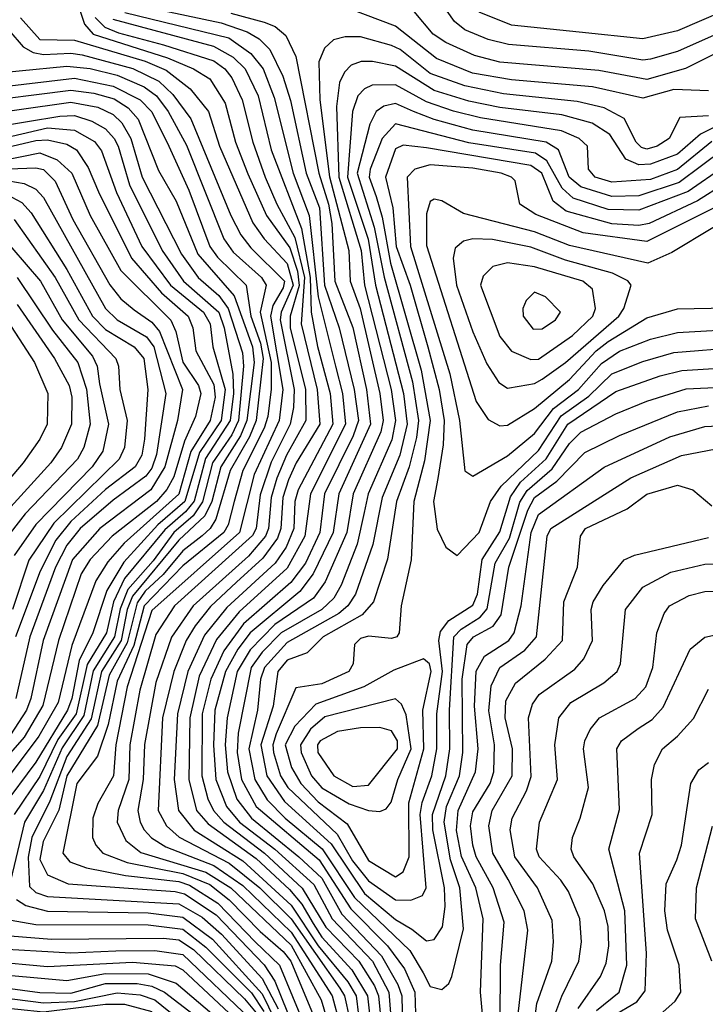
# Model space of a CAD drawing. Extents: x 501367 to 657802, y 482273 to 547541.
# Tile 588 of 656: x 608043 to 609817, y 522673 to 525222. Entities that reach past the tile are written whole.
import ezdxf

# ---------------------------------------------------------------- set-up
doc = ezdxf.new("R2010")
doc.units = 0

msp = doc.modelspace()

# ---------------------------------------------------------------- linework, layer by layer
at = {"layer": '0CON20XD'}
for points in [[(606890.3, 525255), (606877.1, 525195), (606882.1, 525175), (606905, 525154.4), (607041.4, 525071.4), (607165, 524985.7), (607195, 524953.2), (607225.8, 524905), (607239.1, 524815), (607263.4, 524773.4), (607435, 524667.2), (607475, 524656.5), (607545, 524652.9), (607905, 524693.1), (607955, 524687.8), (607984.5, 524674.5), (608097, 524545), (608152.8, 524445), (608231.4, 524351.4), (608243.1, 524325), (608249.7, 524279.7)], [(608193, 525265), (608210.4, 525210.4), (608233, 525185), (608425, 525123.3), (608492.8, 525095), (608535, 525069.5), (608575, 525005.9), (608601.3, 524905), (608633.6, 524823.6), (608681.8, 524715), (608741.5, 524631.5), (608761.3, 524571.3), (608766.2, 524533.8), (608742.7, 524455), (608742.9, 524425), (608782.8, 524265), (608783.4, 524185), (608733.3, 524095), (608708.3, 524035), (608694, 523985), (608687.1, 523905), (608678.8, 523885), (608635, 523833.9), (608491.4, 523705), (608436.1, 523623.9), (608395, 523506.2), (608365.7, 523345.7), (608362.7, 523255), (608349.1, 523175), (608354.3, 523145), (608365.1, 523125.1), (608384.3, 523104.3), (608420.7, 523080.7), (608545, 523033), (608620.7, 522980.6), (608745, 522860), (608851.1, 522695), (608871.4, 522621.4)], [(608385, 525252.3), (608564.3, 525214.3), (608631.3, 525191.3), (608662.4, 525172.4), (608690.4, 525145), (608724.2, 525075.8), (608743.3, 525013.3), (608784.1, 524825), (608818.8, 524735), (608831.4, 524535), (608869.6, 524425), (608908.3, 524265), (608919.1, 524185), (608905.6, 524145), (608831.2, 523995), (608819.1, 523895), (608782, 523815), (608744.6, 523765.4), (608622.1, 523657.9), (608571.2, 523588.8), (608537.3, 523515), (608514.9, 523424.9), (608514.2, 523265), (608530, 523205), (608544.7, 523175), (608571.3, 523145), (608676.6, 523065), (608774, 522974), (608835, 522873.2), (608920.5, 522785), (608961, 522721), (608971.3, 522695), (608986.4, 522536.4)], [(609925, 525220.3), (609745, 525140.1), (609675, 525119.9), (609655, 525117.8), (609515, 525140.5), (609307.8, 525157.8), (609255, 525171.1), (609195, 525195.9), (609167.8, 525217.8), (609133.9, 525265)], [(609925, 525271.5), (609745, 525193.7), (609655, 525172.4), (609490.1, 525189.9), (609315, 525208.5), (609231.5, 525241.5)], [(608045, 525227.2), (608095, 525171.1), (608185, 525169.2), (608367.4, 525115), (608421.7, 525091.7), (608483.7, 525043.7), (608531.1, 524985), (608560.2, 524895), (608646.2, 524696.2), (608675.2, 524655.2), (608735, 524591.3), (608750.9, 524535), (608719.1, 524465), (608717, 524445), (608753, 524265), (608751.4, 524218.6), (608742.9, 524175), (608693.3, 524076.7), (608665, 523992.2), (608655, 523905.5), (608645, 523887.4), (608443.9, 523705), (608395, 523631.1), (608353.8, 523486.2), (608328.4, 523345), (608325.6, 523255), (608297.6, 523175), (608295.2, 523145), (608317.8, 523097.8), (608356.6, 523066.6), (608525, 523015), (608588.9, 522975), (608745, 522826), (608822.7, 522685), (608843.9, 522615)], [(608238.1, 525228.1), (608263.3, 525203.3), (608298.3, 525188.3), (608415, 525157), (608545, 525115.9), (608573.9, 525095), (608591.6, 525071.6), (608618.8, 525015), (608646, 524905), (608678.1, 524815), (608708, 524745), (608755, 524658.8), (608779.7, 524555), (608771, 524435), (608812.7, 524265), (608819.1, 524175), (608758.2, 524075), (608738.5, 524031.5), (608724.2, 523985), (608718.8, 523905), (608709.6, 523880.4), (608672.1, 523827.9), (608604.2, 523765.8), (608536.7, 523703.3), (608497.1, 523652.9), (608474.1, 523615), (608441.6, 523535), (608412.4, 523415), (608401.3, 523175), (608422.6, 523135), (608456, 523106), (608585, 523038.8), (608664.4, 522975), (608745, 522894.2), (608871.2, 522715), (608882.9, 522695), (608896.5, 522636.5)], [(608315, 525240.6), (608584.3, 525175), (608641.3, 525135), (608673.1, 525095), (608701.3, 525021.3), (608750.4, 524825), (608792.3, 524715), (608815.1, 524505.1), (608859.7, 524325), (608878, 524255), (608885.7, 524175), (608795.1, 523995), (608780.5, 523885), (608735, 523802.1), (608611, 523689), (608552.2, 523617.8), (608507.4, 523522.6), (608483.4, 523415), (608480.3, 523255), (608500.1, 523175), (608530.4, 523140.4), (608655, 523050.6), (608740.7, 522970.7), (608772.8, 522932.8), (608802.1, 522882.1), (608825, 522847.1), (608902.5, 522762.5), (608942.9, 522695), (608964.9, 522494.9)], [(608589.6, 525239.6), (608675.9, 525215.9), (608704.3, 525204.3), (608731.2, 525181.2), (608757.1, 525127), (608816.8, 524825), (608842.3, 524745), (608850.9, 524695), (608858.7, 524545), (608905.1, 524425.1), (608940.5, 524265), (608950.2, 524175), (608868.3, 523995), (608854, 523895), (608802.6, 523787.4), (608768.1, 523741.9), (608639.2, 523635), (608607.1, 523592.9), (608575.7, 523535), (608548, 523435), (608544.6, 523344.6), (608550.3, 523255), (608578.2, 523185), (608612.1, 523145), (608703.2, 523075), (608803.7, 522983.7), (608851.5, 522895), (608955.8, 522785), (608997.9, 522705), (609006.2, 522596.2)], [(609825, 525038.2), (609735, 525041.2), (609655, 525019.1), (609525, 525048.1), (609315, 525066.5), (609214.3, 525084.3), (609121.6, 525121.6), (609015, 525205.8), (608899.2, 525249.2)], [(609943.8, 525185), (609765, 525095.7), (609665, 525067.3), (609540.9, 525090.9), (609285, 525112.7), (609219.7, 525129.7), (609145, 525162.9), (609112.5, 525185), (609063.8, 525243.8)], [(608284.1, 525224.1), (608544.1, 525154.1), (608595, 525125.1), (608626.6, 525095), (608659.8, 525025), (608693.3, 524885), (608772, 524682), (608794.5, 524555), (608796.7, 524465), (608813.3, 524376.7), (608846, 524255), (608853.3, 524175), (608763.3, 524005), (608754.6, 523975), (608751.8, 523905), (608732.8, 523857.2), (608703.6, 523815), (608579.2, 523700.8), (608521.3, 523628.7), (608477.8, 523535), (608451.6, 523425), (608442.7, 523255), (608453.6, 523175), (608494.4, 523124.4), (608620.5, 523045), (608745, 522930.2), (608815, 522825), (608891.5, 522731.5), (608913.6, 522695), (608937.3, 522495)], [(608015, 525195.4), (608052.1, 525152.1), (608077.6, 525137.6), (608105, 525131.8), (608175, 525135.8), (608205, 525131), (608336.1, 525096.1), (608402.8, 525062.8), (608439, 525029), (608485.8, 524965.8), (608589.5, 524715), (608615.4, 524665), (608641.4, 524631.4), (608728.1, 524545), (608725, 524528.5), (608697.8, 524482.2), (608691.6, 524455), (608723.5, 524265), (608714, 524185), (608649.8, 524045), (608612, 523895), (608385, 523693.1), (608321.2, 523495), (608291.9, 523345), (608285.5, 523264.5), (608245, 523193.4), (608232.6, 523155), (608231.1, 523105), (608239.7, 523085), (608258.2, 523065), (608320.7, 523040.7), (608465, 523012.2), (608535, 522983.3), (608585, 522943.8), (608665, 522861.4), (608725, 522810), (608744.2, 522785), (608811, 522625)], [(609825, 524973.2), (609750.9, 524969.1), (609723.3, 524915), (609692, 524895), (609665, 524887.3), (609651.4, 524891.4), (609637.9, 524905), (609606.5, 524966.5), (609555, 524994.1), (609485, 525010.4), (609295, 525030.6), (609195, 525050.9), (609105, 525083.2), (609027.2, 525145), (609005, 525155.9), (608925, 525177.7), (608885, 525177.9), (608855, 525170.6), (608831.3, 525148.7), (608816.5, 525113.5), (608819.6, 525015), (608844.9, 524815.1), (608894.9, 524625), (608898.1, 524545), (608923.5, 524475), (608974.3, 524255), (608983.6, 524185), (608977.6, 524155), (608905.8, 523995), (608889.2, 523895), (608833.3, 523766.7), (608802.9, 523725), (608703.1, 523656.9), (608639.3, 523590.7), (608606, 523535), (608580.1, 523415), (608574.8, 523344.8), (608580.3, 523275), (608604.8, 523204.8), (608642.6, 523155), (608765.5, 523055.5), (608825, 522999.9), (608876.6, 522906.6), (608979.1, 522799.1), (609021.1, 522725), (609031.7, 522695), (609033.4, 522615)], [(607917.8, 525077.8), (608165, 525102.3), (608225, 525096), (608295, 525079), (608365, 525048.7), (608396.7, 525025), (608427, 524985), (608475, 524897.1), (608570.9, 524655), (608595, 524620.9), (608668.6, 524555), (608680.4, 524535), (608665.5, 524465), (608694, 524335), (608694, 524266), (608684.9, 524195), (608675.7, 524165), (608620.7, 524055), (608597.5, 523975), (608582.5, 523915), (608571, 523895), (608465, 523808.8), (608364.7, 523705), (608337.9, 523602.1), (608295, 523510.2), (608272, 523398), (608244.6, 523315.5), (608191.2, 523245), (608154.5, 523065), (608172.5, 523042.5), (608216.3, 523026.3), (608316.6, 523006.6), (608455, 522991.1), (608482, 522982), (608555.4, 522935.4), (608652.1, 522835), (608714.9, 522774.9), (608782.5, 522612.5)], [(609897, 524973), (609804.4, 524925.6), (609745, 524873.8), (609675, 524848), (609645, 524846.4), (609611.4, 524861.4), (609569.3, 524925), (609524.2, 524954.2), (609445.9, 524975.9), (609285.4, 524995.4), (609205, 525011.3), (609115, 525039.4), (609015, 525102.4), (608955.5, 525114.5), (608926, 525114), (608900.7, 525105), (608883.1, 525086.9), (608870.6, 525059.4), (608862.4, 524997.6), (608868.5, 524815), (608926.2, 524625), (608934.9, 524535), (609004.1, 524265), (609015.4, 524185), (609005.8, 524135), (608944.1, 523995), (608933.8, 523946.2), (608915.7, 523864.3), (608875, 523758.4), (608856.1, 523725), (608824.5, 523695), (608719.3, 523635), (608670.7, 523585), (608641.7, 523545), (608608.3, 523375), (608605.8, 523325), (608616.6, 523255), (608655.2, 523185.2), (608817.6, 523047.6), (608899.8, 522920.2), (608994.3, 522825), (609038.9, 522765), (609065.1, 522705), (609067.9, 522622.1)], [(607987.7, 525047.7), (608185, 525071.1), (608285, 525050.6), (608355, 525014.9), (608385, 524983.4), (608429.2, 524895), (608480.7, 524780.7), (608534.7, 524635), (608555, 524607.3), (608628.7, 524535), (608641.4, 524455), (608666.2, 524385), (608672.9, 524345), (608654.5, 524185), (608637.7, 524142.3), (608587.8, 524055), (608550.5, 523929.5), (608535.8, 523905), (608515, 523886.3), (608465, 523847.4), (608414.3, 523785.7), (608367.4, 523742.6), (608347.3, 523712.7), (608321.1, 523608.9), (608274.1, 523525), (608244.6, 523395.4), (608165.4, 523265), (608143.9, 523176.1), (608103.6, 523095), (608095, 523048.6), (608115, 523008.1), (608168.5, 522985), (608445, 522965.5), (608469.1, 522959.1), (608550.9, 522905), (608675.2, 522775.2), (608703.4, 522733.4), (608751.9, 522611.9)], [(609833.4, 524906.6), (609745, 524834.3), (609675, 524808.5), (609575, 524801.4), (609531.6, 524815), (609514.8, 524835.2), (609512.2, 524895), (609490.3, 524915), (609444.7, 524934.7), (609235, 524968.2), (609165.6, 524985.6), (609095, 525009.3), (609015, 525054.1), (608955, 525052.5), (608935, 525043.7), (608917.7, 525025), (608904.4, 524985), (608891.1, 524815), (608944.5, 524654.5), (608963.7, 524535), (609036.2, 524255), (609045.2, 524175), (609026.1, 524095), (608980.5, 523985), (608956.6, 523863.4), (608912.1, 523735), (608892.2, 523705), (608868.4, 523685), (608735, 523610.3), (608676.6, 523545), (608666, 523515), (608658.4, 523435), (608635.4, 523335), (608651.1, 523255), (608682.9, 523203), (608730, 523155), (608825.8, 523075.8), (608909.4, 522949.4), (609052.6, 522812.6), (609087.2, 522755), (609105, 522719.3), (609135, 522711.9)], [(607915, 525006.9), (608175, 525040.2), (608235, 525032.5), (608287.1, 525017.1), (608323.8, 524993.8), (608349.2, 524965), (608402.2, 524832.2), (608447.9, 524752.1), (608504.3, 524615), (608597.5, 524507.5), (608645, 524375.6), (608650, 524335), (608630.7, 524185), (608614.1, 524145), (608563.2, 524065), (608540, 523975), (608522.3, 523937.7), (608455, 523874.5), (608335, 523729.6), (608321.3, 523695), (608305.2, 523615), (608254.3, 523535), (608228, 523412), (608165.1, 523314.9), (608120.8, 523199.2), (608074.7, 523105.3), (608064.6, 523054.6), (608068.3, 522978.3), (608085, 522962.6), (608115, 522952.4), (608455, 522933.5), (608515, 522899.3), (608564.9, 522855), (608670.3, 522740.3), (608711.4, 522661.4)], [(607895, 524968.7), (608175, 525008.5), (608245, 524995.5), (608285, 524976.7), (608307.3, 524955), (608330.9, 524915), (608359.6, 524815), (608461.4, 524615), (608505.1, 524555), (608557.9, 524507.9), (608582.5, 524475), (608619.8, 524360.2), (608622.2, 524325), (608608.7, 524185), (608592.1, 524147.9), (608542.1, 524075), (608516.2, 523973.8), (608492, 523938), (608441.8, 523895), (608388.2, 523821.8), (608322.6, 523747.4), (608302.9, 523697.1), (608288.3, 523625), (608233.5, 523536.5), (608209.3, 523420.7), (608152.9, 523337.1), (608105, 523226.5), (608055.9, 523145), (608014.6, 522975)], [(609865, 524887.3), (609749.1, 524800.9), (609645, 524766), (609574.9, 524764.9), (609495, 524789.7), (609464.9, 524815), (609436.5, 524885), (609405.4, 524905.4), (609215, 524936.2), (609115, 524963.8), (609062.2, 524985), (609015, 525005.6), (608985, 524998.1), (608965.5, 524984.5), (608948.4, 524951.6), (608915.8, 524825), (608960.3, 524685), (608985.8, 524555.8), (609059, 524285), (609074.6, 524185), (609069.3, 524140.7), (609050.6, 524065), (609018.1, 523975), (608994.1, 523825.9), (608958.7, 523715), (608928.8, 523681.2), (608828, 523625), (608808, 523605), (608787, 523583), (608735, 523564), (608710.8, 523535), (608698.4, 523445), (608666.6, 523345), (608682.1, 523265), (608728.3, 523198.3), (608848.4, 523088.4), (608935, 522959.8), (609015, 522892.5), (609057.9, 522868), (609095, 522837.5)], [(607895, 524930.8), (608147, 524973), (608185, 524974.2), (608229.5, 524959.5), (608265, 524939.7), (608287.1, 524915), (608298.1, 524895), (608327.1, 524795), (608411.2, 524625), (608466.7, 524545), (608558, 524465), (608571.7, 524425), (608594.7, 524304.7), (608596.3, 524255), (608587.8, 524185), (608524, 524086), (608494.3, 523975.7), (608472, 523948), (608418.3, 523901.7), (608314.6, 523775.4), (608285.8, 523715), (608267.2, 523635), (608217.3, 523552.7), (608188.8, 523425), (608141.5, 523358.5), (608095, 523263), (608029, 523165)], [(609865, 524841.8), (609772.1, 524777.9), (609645, 524729.3), (609565, 524730.9), (609475, 524760.4), (609446, 524786), (609406.6, 524856.6), (609377.2, 524877.2), (609205, 524903.4), (609015, 524952.9), (608980.5, 524915), (608949.3, 524835), (608946.9, 524815), (608965.3, 524765), (608980.9, 524710.9), (609002, 524592), (609081.6, 524315), (609104.6, 524185), (609089.9, 524080.1), (609062.6, 523975), (609055.8, 523824.2), (609029.7, 523705), (609024.6, 523635.4), (609018.9, 523625), (609005, 523620.7), (608945, 523626.7), (608925, 523620.2), (608909.2, 523605), (608905.8, 523555), (608894.2, 523535), (608825, 523503.4), (608757.4, 523492.6), (608706.5, 523373.5), (608697.9, 523345), (608699.5, 523325), (608717.4, 523265), (608736.7, 523235), (608864.2, 523114.2), (608904.3, 523045), (608945, 522992.9), (609015, 522943.6), (609055, 522943.1)], [(607955.5, 524905.5), (608115, 524942.1), (608185, 524936.7), (608236.8, 524906.8), (608255, 524882.8), (608293.3, 524775), (608359.1, 524635), (608433.4, 524535), (608518.9, 524465), (608535.7, 524435), (608542.9, 524375), (608574.4, 524265), (608564.3, 524185), (608508.3, 524101.7), (608470.4, 523975), (608400.5, 523915), (608312.3, 523817.7), (608268.8, 523745), (608231.9, 523635), (608196.7, 523563.3), (608178.2, 523465), (608166.6, 523435), (608085, 523300.5), (607997.3, 523182.7)], [(607905, 524867.3), (608085, 524910), (608115, 524911.7), (608165, 524900.4), (608190.2, 524885), (608220.1, 524840.1), (608246.6, 524776.6), (608332.7, 524605), (608409.6, 524515), (608479.2, 524455), (608490.8, 524425), (608498.7, 524365), (608545, 524277.6), (608548.4, 524245), (608536.2, 524185), (608485.6, 524104.4), (608455, 523994.1), (608313.1, 523866.9), (608271, 523819), (608240.2, 523769.8), (608178.2, 523601.8), (608142.3, 523455), (608092.7, 523367.3), (607955.1, 523185)], [(609865, 524796.2), (609796.8, 524753.2), (609671.6, 524695), (609645, 524689.7), (609575, 524693.6), (609457, 524727), (609422.7, 524752.7), (609393.6, 524825), (609365, 524844.7), (609095, 524890.8), (609035, 524897.4), (609015, 524888.2), (608989.5, 524815), (609008.4, 524735), (609017.3, 524635), (609053.2, 524535), (609098.6, 524375), (609127.8, 524265), (609140.8, 524185), (609138.4, 524121.6), (609125, 524034.3), (609113.8, 523975), (609123.1, 523903.1), (609145, 523856.7), (609175, 523835.4), (609231.4, 523895), (609260.9, 523975), (609288.3, 524015), (609385, 524107), (609443.6, 524196.4), (609515, 524247.6), (609575, 524305.1), (609655, 524337.7), (609735, 524360.9), (609905, 524374.9)], [(607895, 524836.8), (608095, 524877.6), (608140.2, 524859.8), (608177.8, 524825), (608225, 524715.2), (608305, 524573.3), (608434.4, 524444.4), (608447.3, 524415), (608465, 524336.1), (608505.3, 524275), (608511.6, 524255), (608497.6, 524195), (608469.1, 524130.9), (608441.4, 524038.6), (608424.1, 524005.9), (608396.8, 523975), (608282, 523885), (608225.4, 523825), (608202.3, 523787.7), (608143.1, 523615), (608103.3, 523446.7), (608054.7, 523365), (607958.1, 523255)], [(610085, 524858.7), (609665, 524648), (609500.5, 524670.5), (609378.4, 524718.4), (609336.7, 524745), (609324.7, 524805), (609315.3, 524815), (609288.5, 524825), (609215, 524837.9), (609105, 524846.6), (609065.3, 524835), (609045.2, 524815), (609053.7, 524635), (609155.8, 524305.9), (609180.6, 524185), (609194.2, 524054.2), (609215, 524040.9), (609305, 524093.2), (609375, 524151.4), (609424.1, 524215.9), (609488.9, 524265), (609548, 524332), (609595, 524364), (609675, 524395.4), (609745, 524412.8), (609925, 524422.7)], [(608015, 524836.3), (608085, 524839.2), (608104.8, 524834.8), (608134.7, 524804.7), (608180.5, 524705), (608276.2, 524536.2), (608305, 524499.8), (608339.1, 524470.9), (608385, 524439.6), (608405.1, 524415.1), (608464.4, 524265), (608451.4, 524185), (608418.4, 524065), (608382.5, 524005), (608250.7, 523905), (608179.4, 523825), (608103.8, 523615), (608072, 523465), (608060.7, 523435), (608018.9, 523371.1)], [(608015, 524804.9), (608055, 524798.6), (608085, 524783.8), (608105, 524761.6), (608265, 524474.5), (608295, 524445.4), (608371, 524401), (608390.4, 524375), (608420.9, 524255), (608397.1, 524097.1)], [(608022.9, 524762.9), (608048.7, 524748.7), (608072.7, 524722.7), (608165.3, 524575.3), (608231.6, 524455), (608265, 524420.1), (608338.8, 524375), (608364, 524345), (608374.5, 524265), (608366.3, 524136.3), (608359.2, 524095), (608341.8, 524065), (608265, 524005.8), (608175, 523923.3), (608136.9, 523875), (608096.2, 523795), (608032, 523625)], [(609942.5, 524747.4), (609730.1, 524619.9), (609667.8, 524592.2), (609465, 524638), (609375, 524672.9), (609190.8, 524720.8), (609135, 524753.1), (609115, 524757.8), (609105, 524751.9), (609095, 524720), (609095, 524638), (609224.1, 524234.1), (609255, 524187.3), (609285, 524171.2), (609305, 524173), (609375, 524216.2), (609465, 524290.8), (609534, 524365), (609565, 524389.2), (609665, 524450.9), (609745, 524473.6), (609875, 524476.5)], [(608028.5, 524705), (608134.8, 524554.8), (608195.7, 524445), (608291.6, 524345), (608298.4, 524325), (608301.9, 524265), (608321.3, 524185), (608314.3, 524115), (608300.1, 524085), (608131, 523919), (608067, 523823), (608024.5, 523695)], [(609305, 524268.6), (609335, 524273.7), (609375, 524280.7), (609395, 524291.8), (609455, 524334.9), (609593, 524455), (609606, 524475), (609624.7, 524535), (609616.2, 524546.2), (609576.2, 524566.2), (609455, 524599.8), (609365, 524633.8), (609266.5, 524653.5), (609215.4, 524654.6), (609191.3, 524648.7), (609169.2, 524630.8), (609164.8, 524605), (609173.4, 524535), (609215, 524414.6), (609251.2, 524331.2), (609282.8, 524282.8), (609305, 524268.6)], [(609365, 524342.4), (609385, 524343.6), (609473.5, 524405), (609525.5, 524455), (609532.6, 524475), (609524.7, 524525), (609499.6, 524545), (609375, 524582.7), (609305, 524592.7), (609266.9, 524583.1), (609241.6, 524558.4), (609235.2, 524535), (609285, 524402.5), (609315, 524364.3), (609365, 524342.4)], [(608036.4, 524555), (608128.2, 524418.2), (608193.5, 524335), (608216.1, 524266.1), (608225.4, 524175), (608209.3, 524115), (608193, 524085), (608057, 523943), (607999.9, 523870.1)], [(609371.4, 524421.4), (609395, 524422), (609428.9, 524445), (609442.3, 524465), (609403.5, 524505), (609375, 524517.3), (609353.2, 524495), (609344.7, 524475), (609345.3, 524455), (609371.4, 524421.4)], [(607990, 524475), (608081.7, 524335), (608115.8, 524255), (608113.8, 524175), (608095, 524136.7), (608052.4, 524075), (607897, 523893)], [(608036.7, 524485), (608132.9, 524345), (608171.4, 524275), (608178.3, 524245), (608176.8, 524175), (608150.8, 524115), (608123.5, 524075), (607959, 523895)], [(609055, 522943.1), (609085, 522954.6), (609094.8, 522975.2), (609078.8, 523165), (609083.9, 523196.1), (609109.4, 523265), (609122, 523335), (609122.5, 523425), (609137, 523535), (609127.1, 523615), (609131.6, 523638.4), (609153.1, 523666.9), (609215, 523706.8), (609227.3, 523735), (609239.1, 523825), (609285, 523896.5), (609312.7, 523987.3), (609338.9, 524025), (609405, 524085.6), (609461.2, 524175), (609585, 524260), (609699.9, 524300.1), (609755.8, 524314.2), (609935, 524325.6)], [(608249.7, 524279.7), (608272.7, 524175), (608258, 524105), (608230.5, 524065), (608084.7, 523915.3), (608028.5, 523835)], [(609095, 522837.5), (609115, 522841.1), (609136.5, 522873.5), (609143.9, 522926.1), (609141.6, 522975), (609112, 523125), (609110.6, 523165), (609145.3, 523265), (609155.6, 523335), (609155.1, 523435.1), (609165.7, 523624.3), (609185, 523644.9), (609234.1, 523675.9), (609252.7, 523697.3), (609272.8, 523815), (609310.2, 523879.8), (609336.8, 523973.2), (609356.2, 524003.8), (609420.5, 524059.5), (609465, 524125.2), (609495, 524154.6), (609585, 524201.7), (609665.3, 524234.7), (609767.1, 524267.1), (609935, 524274.4)], [(609135, 522711.9), (609153.1, 522726.9), (609161.3, 522745), (609190.9, 522869.1), (609181.8, 522975), (609157.2, 523047.2), (609141, 523145), (609147.2, 523185), (609180.6, 523265), (609189.4, 523325), (609187.4, 523515), (609200.6, 523605), (609216.8, 523625), (609267.7, 523652.3), (609288.5, 523681.5), (609308.6, 523805), (609357.7, 523952.3), (609374.7, 523985), (609432.5, 524027.5), (609505, 524101.7), (609594.4, 524145.6), (609745, 524207.1), (609825, 524222.9)], [(609251.1, 522525), (609234.9, 522704.9), (609242.1, 522895), (609223, 522975), (609186, 523056), (609173.3, 523123.3), (609177, 523175), (609222.5, 523275), (609229.5, 523335), (609219.4, 523445), (609223.9, 523536.1), (609245.8, 523574.2), (609308.1, 523615), (609322.5, 523635), (609340.2, 523705), (609365.8, 523895), (609385, 523941.3), (609555, 524064.1), (609725, 524142.3), (609815, 524169), (609885, 524172.2)], [(609286, 522625), (609286.8, 522775), (609295.9, 522885.9), (609268.1, 522975), (609224.3, 523055), (609215.7, 523085), (609209.2, 523135), (609215, 523171.5), (609260.5, 523245), (609270, 523275), (609271.6, 523345), (609256.5, 523433.5), (609262.4, 523497.6), (609284.8, 523545), (609349.7, 523590.3), (609379.7, 523625), (609407.8, 523885), (609417.2, 523905), (609623.9, 524036.1), (609755, 524094.5), (609845, 524111.7)], [(608397.1, 524097.1), (608385, 524061.4), (608369.5, 524040.5), (608285, 523978.4), (608199.6, 523905), (608165, 523861.9), (608135.8, 523805), (608069.7, 523625), (608032.7, 523465)], [(609330.2, 522625), (609357.6, 522865), (609347.8, 522915), (609306.8, 522996.8), (609267.3, 523065), (609256.4, 523135), (609265.1, 523175), (609316.6, 523265), (609318, 523335), (609299, 523415), (609300.7, 523459.3), (609325.4, 523504.6), (609402.8, 523567.2), (609447.5, 523615), (609451, 523715), (609486.1, 523805), (609493.9, 523885), (609506.7, 523905), (609614.1, 523955.9), (609665, 523994.4), (609745, 524017.3), (609784.8, 524004.8), (609833.6, 523963.6)], [(609373.2, 522615), (609381, 522675), (609419.3, 522785), (609423.8, 522835), (609420.2, 522890.2), (609382.5, 522975), (609324.3, 523055), (609311.8, 523125), (609317, 523155), (609354, 523226), (609366.5, 523263.5), (609359.4, 523415), (609369.3, 523450.7), (609387.2, 523475), (609478.9, 523541.1), (609502.1, 523567.9), (609524.8, 523615), (609521.2, 523695), (609526.9, 523715), (609552.2, 523757.8), (609606.4, 523823.6), (609633.7, 523836.3), (609825, 523882.2)], [(609420, 522625), (609445.3, 522694.7), (609489.3, 522785), (609496.3, 522835), (609491.7, 522895), (609463, 522965), (609443.1, 522995), (609387.3, 523055), (609380, 523075), (609387.5, 523145), (609434, 523255), (609427.2, 523345), (609437.4, 523415), (609468.4, 523455), (609554.3, 523505.7), (609588.6, 523535), (609597, 523555), (609610.3, 523695), (609655, 523753.3), (609727.8, 523792.2), (609815, 523812.4), (609865, 523814.5)], [(609487.6, 522662.4), (609545.9, 522745), (609560.3, 522779.7), (609567.1, 522825), (609565.1, 522875), (609555.8, 522915), (609525.9, 522985), (609476.7, 523055), (609469.7, 523075), (609472.8, 523105), (609493.1, 523155), (609514.3, 523235), (609501.9, 523335), (609505.2, 523355), (609518.4, 523385), (609543.3, 523415), (609634.8, 523465.2), (609662.6, 523495), (609681.1, 523545), (609691.1, 523635), (609710, 523685), (609724.1, 523705), (609775, 523732), (609815, 523742), (609855, 523742.8)], [(609535, 522657), (609593.5, 522705), (609613.6, 522775), (609608.7, 522915), (609567, 523075), (609595, 523177.5), (609588, 523335), (609599.7, 523355), (609642.8, 523387.2), (609679.5, 523410.5), (609707.5, 523442.5), (609777.5, 523592.5), (609815, 523624), (609855, 523632.2)], [(609015, 523003.3), (609035, 523016.2), (609050.5, 523055), (609049.5, 523195), (609088.7, 523335), (609086.2, 523435), (609107.5, 523535), (609103, 523555), (609087.4, 523567.4), (609011.3, 523538.7), (608933.4, 523495), (608809.3, 523450.7), (608755, 523393.6), (608729.6, 523345), (608746.2, 523286.2), (608770.2, 523245), (608815, 523197.1), (608890.4, 523140.4), (608945, 523045.2), (609015, 523003.3)], [(609827.3, 522037.3), (609808.1, 522055), (609732.9, 522082.9), (609688.3, 522125), (609673.6, 522155), (609661.9, 522225), (609644.8, 522275), (609612.5, 522322.5), (609541, 522401), (609527.6, 522435), (609534.2, 522565.8), (609547.4, 522612.6), (609575, 522642.1), (609639.9, 522680.1), (609661.5, 522708.5), (609664.6, 522805), (609646.1, 523065), (609679.5, 523165), (609677.6, 523255), (609685, 523294), (609706.2, 523335), (609745, 523367.1), (609786.5, 523413.5), (609825, 523489.4)], [(608975, 523172.1), (608990.7, 523179.3), (609003.7, 523196.3), (609020.9, 523255), (609055.9, 523335), (609042.4, 523422.4), (609030.6, 523450.6), (609015, 523464), (608832.7, 523417.3), (608795, 523385.7), (608769.3, 523345), (608771.4, 523325), (608797.7, 523265), (608825, 523233.9), (608895, 523192.1), (608945, 523174.8), (608975, 523172.1)], [(608905, 523237), (608945, 523240.8), (609020, 523335), (609020.4, 523355), (609005, 523381.1), (608975, 523390.2), (608925, 523388.9), (608865, 523379.3), (608820.3, 523355), (608813.5, 523345), (608814.6, 523325), (608855.7, 523265), (608905, 523237)], [(609935, 522101.1), (609815, 522131), (609768.1, 522158.1), (609744.8, 522194.8), (609717.7, 522297.7), (609701.7, 522335), (609593.9, 522443.9), (609575, 522471.6), (609565.5, 522505), (609568.4, 522545), (609585, 522583.7), (609707.1, 522652.9), (609738.6, 522681.4), (609753.3, 522705), (609748.7, 522775), (609718.8, 522865), (609712.1, 522915), (609715.8, 522985), (609742.9, 523047.1), (609755.2, 523085), (609779.3, 523245), (609799.8, 523280.2), (609825, 523299.7)], [(609833.6, 522785), (609791.7, 522895), (609793.5, 522975), (609835, 523134.2)], [(607299.4, 523049.4), (607141.8, 523008.2), (607112.9, 522995), (607102, 522978), (607143.9, 522895), (607206.1, 522836.1), (607245.5, 522765), (607275, 522746.4), (607545, 522699.6), (607735, 522674.9), (607815, 522676.1), (607915, 522701.1), (608105, 522677.3), (608185, 522680.4), (608295, 522703), (608355, 522698.2), (608392.4, 522685), (608509.7, 522589.7)], [(608034.8, 522945), (608058.7, 522928.7), (608115, 522914.4), (608375, 522910.4), (608465, 522899.2), (608541.7, 522841.7), (608670.7, 522700.7), (608703.3, 522633.3)], [(608001.2, 522895), (608085, 522879.9), (608375, 522879.1), (608465, 522867.9), (608525, 522821.5), (608642.7, 522702.7), (608675, 522654.3)], [(607974.2, 522854.2), (608125, 522842), (608415, 522844.4), (608455, 522840.2), (608493, 522815), (608625, 522687.9), (608655, 522651)], [(607965, 522818.8), (608175, 522806.5), (608292.1, 522812.1), (608393, 522813), (608465, 522802.5), (608639.9, 522635)], [(607965.2, 522784.8), (608115, 522771.2), (608335, 522782.3), (608445, 522772.6), (608465, 522762.7), (608625, 522613.5)], [(607945.1, 522755.1), (608165, 522734.7), (608265, 522753.1), (608375, 522752), (608447.9, 522727.9), (608580.8, 522615)], [(607915, 522727.9), (608095, 522703.9), (608175, 522701.8), (608265, 522726.8), (608347.1, 522727.1), (608385, 522720.5), (608418, 522705), (608517.6, 522627.6)], [(607825, 522649.4), (607905, 522674.9), (608105, 522653.4), (608265, 522674), (608314.1, 522674.1), (608385, 522654.6)]]:
    msp.add_lwpolyline(points, dxfattribs=at)

doc.saveas('drawing.dxf')
